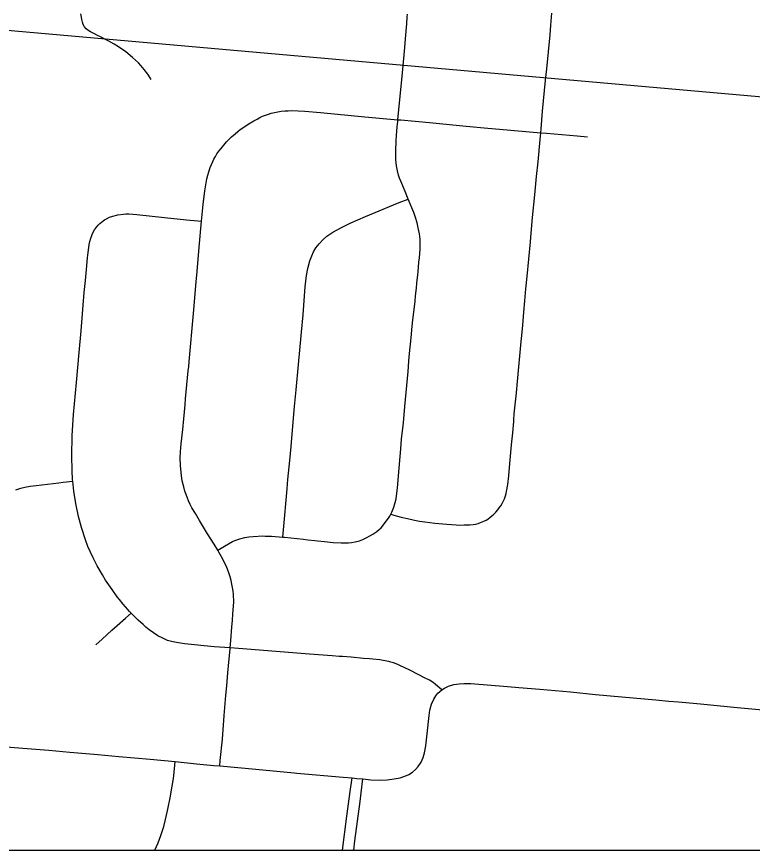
# Model space of a CAD drawing. Extents: x -1.4 to 35.4, y 0 to 22.
# Drawn here: x 27.57 to 28.091, y 13.055 to 13.645 of the extents above; entities that cross this region are included whole.
import ezdxf

# ---------------------------------------------------------------- set-up
doc = ezdxf.new("R2010")
doc.units = 0
for name, color, linetype in [('GM_X_City_Street', 7, 'Continuous'), ('GM_X_County_Road', 7, 'Continuous'), ('GM_X_Section', 7, 'Continuous'), ('SC_Scratch1', 7, 'Continuous'), ('SH_Border', 7, 'Continuous'), ('SH_Cut_Line', 7, 'Continuous')]:
    doc.layers.add(name, color=color, linetype=linetype)

msp = doc.modelspace()

# ---------------------------------------------------------------- linework, layer by layer
at = {"layer": 'GM_X_City_Street'}
for points in [[(27.6651, 13.60072), (27.66442, 13.60192), (27.66276, 13.60445), (27.66017, 13.60791), (27.65778, 13.61077), (27.65611, 13.61258), (27.65201, 13.61636), (27.64715, 13.62024), (27.64206, 13.62381), (27.63894, 13.62582), (27.63529, 13.628), (27.63372, 13.62869), (27.62936, 13.63089), (27.6272, 13.63197), (27.62513, 13.63299), (27.62221, 13.63445), (27.62037, 13.6356), (27.61907, 13.6367), (27.61794, 13.63804), (27.61707, 13.63963), (27.61651, 13.64139), (27.61613, 13.6432), (27.61574, 13.64489), (27.61526, 13.64718)], [(27.71236, 13.26725), (27.71709, 13.27007), (27.71999, 13.27178), (27.72292, 13.27333), (27.72458, 13.27415), (27.72797, 13.27538), (27.73149, 13.27626), (27.73449, 13.27667), (27.73752, 13.277), (27.74425, 13.2773), (27.74609, 13.27729), (27.75039, 13.27709), (27.75841, 13.27651), (27.75965, 13.27642), (27.7732, 13.27498), (27.77628, 13.27465), (27.78119, 13.27422), (27.78303, 13.27396), (27.78794, 13.27336), (27.79414, 13.27273), (27.79977, 13.2724), (27.80278, 13.27242), (27.80514, 13.27249), (27.80728, 13.27263), (27.80985, 13.27318), (27.81282, 13.27396), (27.8152, 13.27478), (27.81748, 13.27588), (27.8202, 13.27735), (27.82239, 13.27864), (27.82501, 13.28043), (27.82697, 13.28205), (27.82817, 13.28314), (27.82921, 13.28433), (27.83043, 13.28581), (27.83333, 13.2899), (27.83431, 13.29137), (27.83506, 13.29274), (27.83577, 13.29412), (27.83722, 13.29765), (27.83818, 13.30107), (27.83877, 13.30369), (27.83911, 13.30567), (27.83972, 13.31127), (27.84041, 13.31995), (27.84202, 13.3391), (27.84268, 13.34586), (27.84391, 13.35756), (27.84502, 13.36916), (27.84722, 13.39381), (27.84782, 13.40121), (27.84809, 13.40428), (27.84871, 13.41106), (27.84912, 13.41538), (27.84961, 13.4203), (27.84994, 13.42337), (27.85047, 13.42829), (27.85217, 13.44369), (27.85257, 13.44737), (27.85318, 13.4529), (27.85354, 13.4566), (27.85414, 13.46212), (27.85438, 13.46457), (27.85495, 13.47132), (27.85526, 13.47441), (27.85582, 13.48063), (27.8559, 13.48427), (27.85576, 13.48755), (27.85532, 13.4913), (27.85451, 13.49563), (27.85361, 13.49928), (27.85249, 13.50288), (27.85125, 13.50642), (27.84735, 13.51606), (27.84512, 13.52138), (27.84274, 13.52705), (27.84206, 13.5287), (27.84123, 13.53085), (27.84044, 13.53306), (27.83965, 13.53598), (27.83904, 13.53958), (27.83866, 13.54384), (27.83852, 13.54998), (27.83883, 13.55737), (27.83909, 13.56107), (27.83962, 13.56723), (27.83995, 13.57094), (27.84008, 13.57228), (27.84328, 13.60554), (27.84484, 13.62349), (27.8454, 13.62966), (27.84628, 13.64018), (27.84669, 13.6451), (27.84685, 13.64695)], [(27.83506, 13.29274), (27.83714, 13.29217), (27.84244, 13.29074), (27.84676, 13.28962), (27.85186, 13.28851), (27.85526, 13.28785), (27.85912, 13.28727), (27.86625, 13.28635), (27.87483, 13.28557), (27.88124, 13.28511), (27.88379, 13.28504), (27.88693, 13.28511), (27.89112, 13.28524), (27.89328, 13.2855), (27.89518, 13.28576), (27.89694, 13.28622), (27.89852, 13.28674), (27.901, 13.28772), (27.90251, 13.28851), (27.90375, 13.28929), (27.90551, 13.29067), (27.90748, 13.29237), (27.90944, 13.29426), (27.91075, 13.29577), (27.91179, 13.29715), (27.91291, 13.29878), (27.91394, 13.30036), (27.91474, 13.30179), (27.91559, 13.30362), (27.91631, 13.3058), (27.91677, 13.30742), (27.91708, 13.3088), (27.91789, 13.31367), (27.91855, 13.31982), (27.91906, 13.32591), (27.91956, 13.33131), (27.92055, 13.34178), (27.92138, 13.3504), (27.9221, 13.35839), (27.9222, 13.3596), (27.92253, 13.3639), (27.92409, 13.37869), (27.92486, 13.38671), (27.92748, 13.41512), (27.92785, 13.41941), (27.92849, 13.42676), (27.92931, 13.43594), (27.93002, 13.44392), (27.93081, 13.45253), (27.93157, 13.46116), (27.93404, 13.48576), (27.93452, 13.49189), (27.9355, 13.50299), (27.93702, 13.51904), (27.93831, 13.53196), (27.9394, 13.54242), (27.94084, 13.55833), (27.94125, 13.56299), (27.94149, 13.56573), (27.94257, 13.57836), (27.94464, 13.60033), (27.94555, 13.60834), (27.94784, 13.63235), (27.94841, 13.63913), (27.9492, 13.64776)], [(27.71374, 13.11437), (27.71412, 13.11816), (27.71568, 13.13345), (27.71703, 13.15018), (27.71813, 13.16439), (27.7187, 13.17118), (27.71949, 13.18044), (27.72023, 13.18785), (27.72113, 13.19712), (27.7212, 13.19804), (27.72159, 13.20332), (27.72238, 13.2126), (27.72278, 13.21754), (27.72313, 13.22188), (27.72368, 13.23062), (27.72346, 13.23581), (27.7233, 13.23815), (27.72294, 13.24074), (27.72246, 13.24308), (27.72188, 13.24579), (27.72117, 13.24843), (27.71994, 13.25196), (27.71882, 13.25496), (27.71592, 13.26097), (27.71324, 13.26578), (27.71236, 13.26725), (27.70982, 13.27146), (27.70517, 13.27881), (27.69942, 13.28834), (27.69655, 13.29313), (27.69398, 13.29735), (27.69274, 13.29966), (27.69157, 13.30212), (27.69086, 13.30406), (27.68992, 13.30659), (27.68904, 13.30917), (27.68824, 13.31213), (27.68725, 13.31627), (27.68669, 13.3199), (27.68602, 13.32729), (27.68575, 13.33261), (27.68602, 13.33701), (27.68656, 13.34251), (27.68758, 13.35284), (27.68839, 13.36027), (27.68925, 13.37014), (27.68956, 13.37447), (27.69149, 13.39422), (27.69179, 13.3973), (27.69215, 13.40098), (27.69524, 13.43499), (27.6972, 13.45727), (27.69785, 13.46469), (27.69927, 13.48201), (27.70078, 13.50026), (27.70205, 13.51224), (27.70322, 13.52182), (27.70361, 13.52468), (27.70409, 13.52743), (27.70472, 13.53032), (27.70537, 13.53303), (27.70599, 13.5353), (27.70695, 13.53831), (27.70785, 13.54048), (27.70884, 13.5426), (27.70967, 13.54433), (27.71078, 13.5463), (27.71184, 13.54799), (27.71324, 13.54994), (27.71475, 13.55192), (27.71671, 13.55429), (27.71862, 13.55661), (27.72047, 13.55846), (27.72205, 13.56003), (27.72466, 13.56231), (27.72651, 13.56392), (27.72824, 13.56523), (27.73012, 13.56659), (27.73398, 13.56909), (27.73797, 13.5715), (27.74034, 13.57275), (27.74229, 13.57378), (27.7442, 13.57467), (27.7462, 13.57547), (27.74825, 13.5762), (27.75025, 13.57678), (27.75254, 13.57737), (27.75501, 13.57786), (27.75724, 13.57825), (27.75985, 13.5785), (27.76217, 13.5786), (27.76474, 13.57871), (27.77398, 13.57829), (27.78509, 13.57735), (27.81665, 13.57429), (27.84008, 13.57228), (27.84204, 13.57212), (27.86243, 13.57023), (27.88841, 13.56769), (27.90388, 13.56626), (27.91193, 13.56554), (27.94125, 13.56299), (27.94536, 13.56263), (27.96702, 13.56076), (27.97439, 13.56022)], [(27.75841, 13.27651), (27.75888, 13.28158), (27.75986, 13.29207), (27.76062, 13.30011), (27.76154, 13.31062), (27.76216, 13.31741), (27.76345, 13.33082), (27.76435, 13.34062), (27.76575, 13.35793), (27.7668, 13.36905), (27.76792, 13.38081), (27.76962, 13.39874), (27.77151, 13.41913), (27.77173, 13.4216), (27.77281, 13.43394), (27.77413, 13.45065), (27.77441, 13.45375), (27.77534, 13.46181), (27.77624, 13.46674), (27.77771, 13.47219), (27.77896, 13.47577), (27.78031, 13.47867), (27.78198, 13.48137), (27.78427, 13.4844), (27.78686, 13.48723), (27.78978, 13.48972), (27.79399, 13.49254), (27.8, 13.49591), (27.8062, 13.49889), (27.81699, 13.50362), (27.82668, 13.50778), (27.837, 13.51205), (27.84106, 13.51363), (27.84735, 13.51606)], [(27.87118, 13.16833), (27.8666, 13.17219), (27.86494, 13.17346), (27.86235, 13.17504), (27.85946, 13.17665), (27.84899, 13.18206), (27.84398, 13.18442), (27.84233, 13.18518), (27.8401, 13.18618), (27.83691, 13.1875), (27.83513, 13.18801), (27.83368, 13.18843), (27.8297, 13.18914), (27.82726, 13.18949), (27.82237, 13.19003), (27.8199, 13.19022), (27.81558, 13.19061), (27.80695, 13.19134), (27.80079, 13.19183), (27.79833, 13.19202), (27.79342, 13.19233), (27.7774, 13.19348), (27.72701, 13.19763), (27.7212, 13.19804), (27.70974, 13.19885), (27.68875, 13.20098), (27.68305, 13.20179), (27.67956, 13.20247), (27.67688, 13.20335), (27.67497, 13.20409), (27.67339, 13.20485), (27.66995, 13.20663), (27.66681, 13.20859), (27.66374, 13.2108), (27.66144, 13.21267), (27.65941, 13.21454), (27.65609, 13.21761), (27.65288, 13.22064), (27.65109, 13.22258), (27.64993, 13.22383), (27.64871, 13.22524), (27.64546, 13.22897), (27.64272, 13.23235), (27.64116, 13.23428), (27.6375, 13.23934), (27.63291, 13.24603), (27.63063, 13.24975), (27.62691, 13.25625), (27.62401, 13.26178), (27.62042, 13.26978), (27.61864, 13.27446), (27.61583, 13.28337), (27.61372, 13.2912), (27.61175, 13.30035), (27.61034, 13.30899), (27.60959, 13.31604), (27.60949, 13.31708), (27.6092, 13.32395), (27.60888, 13.33396), (27.60931, 13.3485), (27.61016, 13.36339), (27.6122, 13.3861), (27.61416, 13.40737), (27.61554, 13.42258), (27.61778, 13.44976), (27.61814, 13.45407), (27.61854, 13.45837), (27.61943, 13.46614), (27.62019, 13.4743), (27.62053, 13.47813), (27.62096, 13.48162), (27.62132, 13.48384), (27.62173, 13.48587), (27.6224, 13.48842), (27.62305, 13.49027), (27.62369, 13.49164), (27.62505, 13.4942), (27.62641, 13.49608), (27.62759, 13.49752), (27.62879, 13.49863), (27.63003, 13.49968), (27.63213, 13.5012), (27.63355, 13.50203), (27.63576, 13.50314), (27.63797, 13.5039), (27.64168, 13.50488), (27.64548, 13.50542), (27.64724, 13.50552), (27.64929, 13.50555), (27.65495, 13.50519), (27.67474, 13.50303), (27.69013, 13.50125), (27.69819, 13.5005), (27.70078, 13.50026)], [(27.56918, 13.31007), (27.57274, 13.31115), (27.57574, 13.3119), (27.57939, 13.31258), (27.58369, 13.31312), (27.59967, 13.31504), (27.60274, 13.31535), (27.60959, 13.31604)], [(27.62594, 13.20018), (27.63058, 13.20428), (27.63738, 13.21057), (27.64102, 13.21389), (27.64702, 13.21907), (27.65109, 13.22258)], [(27.66777, 13.05458), (27.67013, 13.05985), (27.67215, 13.06506), (27.67424, 13.07156), (27.67539, 13.07639), (27.67699, 13.08369), (27.67861, 13.09178), (27.68015, 13.10011), (27.68088, 13.10404), (27.68122, 13.10739), (27.68227, 13.11743)], [(27.80088, 13.05458), (27.80386, 13.07877), (27.80632, 13.09623), (27.80767, 13.10586)], [(27.80871, 13.05458), (27.8096, 13.06141), (27.81321, 13.08914), (27.81394, 13.0953), (27.81509, 13.10516)]]:
    msp.add_lwpolyline(points, dxfattribs=at)
at = {"layer": 'GM_X_County_Road'}
msp.add_lwpolyline([(27.33112, 13.05458), (28.37374, 13.05458), (28.42239, 13.55975), (27.3811, 13.65162)], close=True, dxfattribs=at)
for points in [[(27.87118, 13.16833), (27.87306, 13.16955), (27.876, 13.17093), (27.8797, 13.17202), (27.88349, 13.17266), (27.88668, 13.17287), (27.89172, 13.17269), (27.91775, 13.17071), (27.92578, 13.16998), (27.94064, 13.16874), (27.96229, 13.16678), (27.98019, 13.16504), (27.99873, 13.16335), (28.02285, 13.16114), (28.03213, 13.16032), (28.03893, 13.15971), (28.05439, 13.15833), (28.08037, 13.15587), (28.11437, 13.1527), (28.13008, 13.15134)], [(27.8374, 13.10515), (27.84159, 13.106), (27.84505, 13.10708), (27.84776, 13.10829), (27.85029, 13.10985), (27.85257, 13.11176), (27.85451, 13.114), (27.85649, 13.11697), (27.85792, 13.12025), (27.85893, 13.12371), (27.85983, 13.12852), (27.86089, 13.13711), (27.86212, 13.15016), (27.8627, 13.15391), (27.86385, 13.15824), (27.86544, 13.16177), (27.86683, 13.16396), (27.86844, 13.16598), (27.87118, 13.16833)], [(27.53881, 13.12989), (27.57414, 13.12697), (27.59271, 13.12547), (27.60755, 13.12413), (27.62734, 13.12239), (27.64219, 13.12107), (27.66447, 13.11919), (27.68227, 13.11743)], [(27.68227, 13.11743), (27.69724, 13.11594), (27.7096, 13.11474), (27.71374, 13.11437)], [(27.71374, 13.11437), (27.73929, 13.11206), (27.76649, 13.10951), (27.76853, 13.10933)], [(27.76853, 13.10933), (27.80114, 13.10647), (27.80767, 13.10586)], [(27.80767, 13.10586), (27.81103, 13.10554), (27.81509, 13.10516), (27.82088, 13.1046), (27.82702, 13.10439), (27.83254, 13.1046), (27.8374, 13.10515)]]:
    msp.add_lwpolyline(points, dxfattribs=at)
at = {"layer": 'GM_X_Section'}
msp.add_lwpolyline([(28.5233, 14.5759), (28.42239, 13.55975), (27.3811, 13.65162), (27.48098, 14.67461)], close=True, dxfattribs=at)
at = {"layer": 'SC_Scratch1'}
msp.add_line((-1.42819, 13.05458), (35.37492, 13.05458), dxfattribs=at)
msp.add_lwpolyline([(24.48967, 14.87591), (24.48967, 13.05458), (31.28967, 13.05458)], dxfattribs=at)
at = {"layer": 'SH_Border'}
msp.add_lwpolyline([(24.48967, 19.85458), (24.49214, 13.05458), (31.28967, 13.05458), (31.28967, 19.85458)], close=True, dxfattribs=at)
at = {"layer": 'SH_Cut_Line'}
msp.add_lwpolyline([(24.48967, 14.87591), (24.48967, 13.05458), (31.28967, 13.05458)], dxfattribs=at)

doc.saveas('drawing.dxf')
